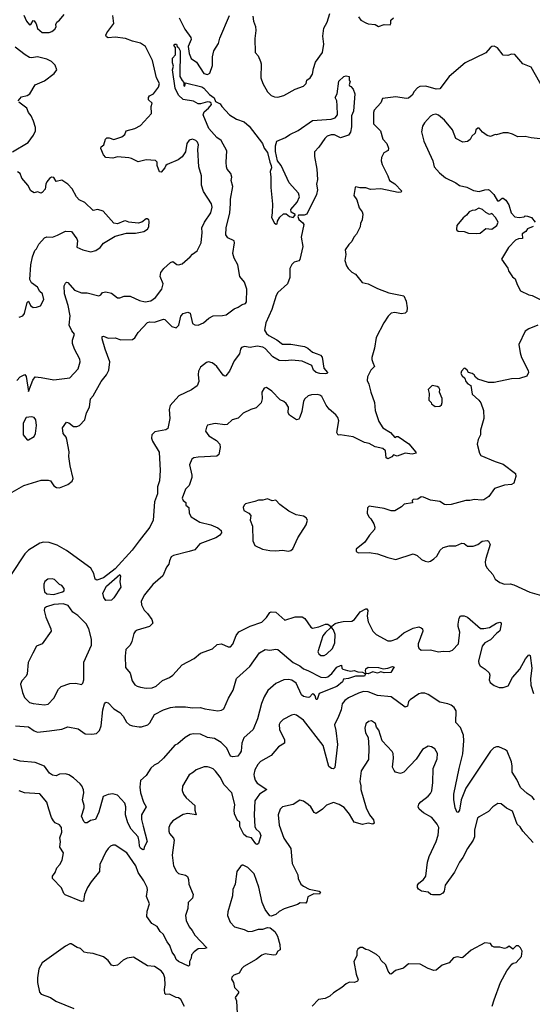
# Model space of a CAD drawing. Extents: x 2057697 to 2160550, y 827490 to 1016834.
# Tile 269 of 509: x 2098060 to 2102496, y 942635 to 951158. Entities that reach past the tile are written whole.
import ezdxf

# ---------------------------------------------------------------- set-up
doc = ezdxf.new("R2010")
doc.units = 0

msp = doc.modelspace()

# ---------------------------------------------------------------- linework, layer by layer
at = {"layer": '0CON20XD'}
for points in [[(2098033.8, 948035), (2098065, 948066.7), (2098103.6, 948086.4), (2098115, 948070), (2098135, 947940), (2098172, 948038), (2098195, 948066), (2098245, 948061.9), (2098355, 948039.4), (2098492.2, 948057.8), (2098566.9, 948135), (2098582.2, 948195), (2098580.7, 948220.7), (2098532.9, 948305), (2098517.5, 948355), (2098516.9, 948385), (2098534, 948435), (2098510.8, 948465), (2098488.8, 948515), (2098495.7, 948594.3), (2098479.3, 948685), (2098448.9, 948785), (2098445.6, 948855), (2098455, 948878), (2098465, 948885.8), (2098475, 948882.9), (2098535, 948816.9), (2098595, 948792.9), (2098645, 948792.5), (2098745, 948766.7), (2098762.5, 948775), (2098777.5, 948795), (2098805, 948802), (2098855, 948791.2), (2098905, 948751.2), (2098925, 948748.8), (2098965, 948764), (2099015, 948764), (2099096.3, 948726.3), (2099145, 948715.6), (2099195, 948725.6), (2099236, 948754), (2099291.1, 948825), (2099301.7, 948871.7), (2099275.8, 948935), (2099281.9, 948968.1), (2099306.8, 949003.2), (2099365, 949057.1), (2099385, 949064.2), (2099419.7, 949039.7), (2099435, 949035.7), (2099465, 949044.4), (2099535.4, 949104.6), (2099555, 949129.2), (2099595, 949158), (2099630.6, 949225), (2099638.9, 949315), (2099635.5, 949355), (2099660, 949405), (2099713.1, 949485), (2099724.4, 949535), (2099719.2, 949565), (2099651.7, 949671.7), (2099633.1, 949725), (2099634.3, 949805), (2099611.1, 949885), (2099602, 950035), (2099605.7, 950075.7), (2099598.3, 950098.3), (2099585, 950113.3), (2099555, 950123.3), (2099527.5, 950115), (2099506.7, 950085), (2099494, 950015), (2099465, 949970), (2099432.5, 949945), (2099335, 949903.3), (2099324.2, 949895.8), (2099316.4, 949876.4), (2099285, 949837.5), (2099270.7, 949840.7), (2099250, 949895), (2099250, 949925), (2099235, 949940), (2099155, 949943.3), (2099085, 949926.2), (2099026.8, 949956.8), (2099005, 949960.8), (2098905, 949970), (2098865, 949960), (2098805, 949963.8), (2098785, 949986.7), (2098762.3, 950042.3), (2098763.9, 950056.1), (2098786.7, 950075), (2098803.3, 950125), (2098812.5, 950135), (2098835, 950136.2), (2098875, 950120), (2098945, 950142.5), (2098970, 950165), (2098980, 950195), (2099055, 950215.9), (2099105, 950242.5), (2099199.4, 950345), (2099198, 950405), (2099207.5, 950435), (2099175.5, 950465.5), (2099173.1, 950485), (2099182.5, 950497.5), (2099218.5, 950515), (2099261.9, 950575), (2099269.2, 950605), (2099243.6, 950655), (2099207.8, 950805), (2099173.8, 950875), (2099148, 950925), (2099105, 950953.9), (2099035, 950971.8), (2098975.5, 950995.5), (2098885, 951007.8), (2098825, 951000), (2098809.5, 951009.5), (2098804.2, 951025), (2098812.9, 951045), (2098874.2, 951125), (2098867.1, 951195)], [(2098095, 951197.5), (2098117.5, 951145), (2098145, 951113.3), (2098155, 951117.5), (2098175, 951150), (2098185, 951147.5), (2098201.7, 951121.7), (2098215, 951082.5), (2098255, 951047.5), (2098315, 951048), (2098336.7, 951055), (2098364, 951075), (2098375.8, 951095), (2098373.9, 951116.1), (2098382.5, 951135), (2098405, 951152.5), (2098445, 951203.3)], [(2099440, 951175), (2099490, 951075), (2099540.6, 951005), (2099543.6, 950985), (2099518.7, 950925), (2099525.4, 950865), (2099545, 950820.8), (2099590.3, 950790.3), (2099651.9, 950691.9), (2099685, 950684.2), (2099703.8, 950695), (2099728.2, 950761.8), (2099729.1, 950835), (2099740.7, 950889.3), (2099779.2, 950950.8), (2099792.5, 950997.5), (2099875.5, 951195)], [(2100078.3, 951188.3), (2100084.4, 951144.4), (2100099.5, 951099.5), (2100102.5, 951065), (2100094.4, 950995), (2100098.8, 950875), (2100123.3, 950845), (2100143, 950797), (2100149.4, 950775), (2100145.7, 950655), (2100164.2, 950605), (2100202.8, 950532.8), (2100235, 950502.5), (2100265, 950488.6), (2100295, 950487.5), (2100345, 950502.5), (2100445, 950555.8), (2100515, 950581.2), (2100538.8, 950605), (2100544.4, 950635.6), (2100573.3, 950655), (2100595, 950686.7), (2100602.5, 950735), (2100620, 950790), (2100679.2, 950875), (2100691.9, 950945), (2100682.9, 951015), (2100690.6, 951085), (2100721.5, 951135), (2100745, 951212)], [(2100992.4, 951182.4), (2101012.7, 951152.7), (2101055, 951131.2), (2101075, 951123.3), (2101135, 951117.5), (2101165, 951100), (2101212.5, 951117.5), (2101265, 951113.3), (2101272.5, 951125), (2101272.5, 951155), (2101295.6, 951174.4)], [(2097975, 947057.5), (2098095, 947126.2), (2098245, 947171.1), (2098305, 947170.8), (2098327.5, 947165), (2098355, 947123.3), (2098377.5, 947107.5), (2098405, 947106.7), (2098476.7, 947135), (2098515, 947164.2), (2098523.3, 947185), (2098496.5, 947296.5), (2098485.8, 947375.8), (2098487, 947417), (2098468.1, 947525), (2098461.4, 947545), (2098436.8, 947576.8), (2098431.1, 947625), (2098465, 947673.8), (2098485, 947668), (2098525, 947637.5), (2098555, 947636.7), (2098577.1, 947645), (2098623.4, 947695), (2098638.7, 947755), (2098662.4, 947805), (2098672.9, 947875), (2098695, 947903.3), (2098763.5, 948026.5), (2098810.7, 948085), (2098831.8, 948125), (2098840, 948195), (2098798.4, 948305), (2098772.3, 948395), (2098773.8, 948416.2), (2098785, 948419.1), (2098825, 948401.8), (2098885, 948403.1), (2098935, 948386.7), (2099035, 948388.2), (2099055, 948403.3), (2099085, 948450.4), (2099165, 948535.6), (2099185, 948541.5), (2099225, 948540.4), (2099305, 948564.2), (2099315, 948562), (2099375, 948501.4), (2099415, 948490.6), (2099437.4, 948512.6), (2099455, 948592.5), (2099474.3, 948615.7), (2099515, 948625.7), (2099535, 948616.2), (2099555, 948528.8), (2099575.4, 948515.4), (2099604.6, 948514.6), (2099649.1, 948535), (2099696.6, 948573.4), (2099735, 948595.5), (2099814.1, 948595.9), (2099847.1, 948602.9), (2099915, 948654.4), (2099951.2, 948668.8), (2099985, 948693.5), (2100015, 948702.2), (2100023.3, 948715), (2100026.2, 948825), (2100005.4, 948885), (2099966.2, 948936.2), (2099947.3, 949035), (2099916.9, 949095), (2099904.5, 949135), (2099919.4, 949225), (2099917.1, 949245), (2099860.2, 949270.2), (2099844.2, 949295), (2099845.9, 949355), (2099876.9, 949486.9), (2099883.9, 949565), (2099883.5, 949605), (2099904.6, 949715), (2099890.8, 949765), (2099894.4, 949795), (2099886.7, 949825), (2099855.8, 949865), (2099849.4, 949885), (2099845.6, 949925), (2099852.3, 950022.3), (2099802, 950112), (2099765, 950139.4), (2099695.5, 950215), (2099648.1, 950335), (2099655, 950360), (2099695, 950391.2), (2099718.5, 950425), (2099717.8, 950435), (2099705, 950443.3), (2099684.6, 950445.4), (2099625, 950430), (2099605, 950430.8), (2099565, 950453.5), (2099475, 950466.1), (2099434, 950505), (2099405.3, 950565), (2099381.9, 950725), (2099390, 950755), (2099380.8, 950785), (2099382, 950825), (2099408, 950855), (2099406.7, 950916.7), (2099392.5, 950935), (2099402.5, 950945), (2099417.5, 950945), (2099422.5, 950925), (2099435, 950916), (2099447.2, 950887.2), (2099446.7, 950665), (2099465, 950630), (2099480, 950615), (2099480, 950585), (2099488.3, 950581.7), (2099495, 950610), (2099635, 950575.3), (2099653.1, 950565), (2099701.4, 950511.4), (2099741.7, 950481.7), (2099755, 950448.5), (2099795, 950429.4), (2099810.4, 950405), (2099875, 950335.6), (2099935, 950295.8), (2100002.7, 950272.7), (2100046.6, 950236.6), (2100160, 950085), (2100174.3, 950044.3), (2100205, 950007.5), (2100223.3, 949925), (2100236.7, 949895), (2100237.5, 949875), (2100227.5, 949845), (2100233.3, 949795), (2100232.5, 949705), (2100247.7, 949562.3), (2100243.3, 949485), (2100237.5, 949445), (2100265, 949397.5), (2100278.3, 949388.3), (2100288.3, 949391.7), (2100291.2, 949415), (2100311.5, 949448.5), (2100342.2, 949477.8), (2100365, 949476.2), (2100395, 949453.8), (2100425, 949446.4), (2100442.9, 949465), (2100442.3, 949472.3), (2100410.3, 949490.3), (2100406.7, 949515), (2100461.1, 949578.9), (2100480, 949625), (2100472.9, 949655), (2100390.6, 949745), (2100323.5, 949895), (2100290.6, 949935), (2100273.2, 950016.8), (2100273.1, 950065), (2100284.2, 950105), (2100360.9, 950139.1), (2100398.8, 950165), (2100470.3, 950199.7), (2100595, 950285.3), (2100755, 950296.9), (2100790.4, 950309.6), (2100810, 950335), (2100806, 950415), (2100803.3, 950455), (2100791.2, 950485), (2100806.7, 950515), (2100822.5, 950625), (2100865, 950666.7), (2100885, 950672.5), (2100910, 950665), (2100910, 950635), (2100920, 950625), (2100910, 950595), (2100912.5, 950585), (2100925, 950580), (2100946.1, 950556.1), (2100961.2, 950515), (2100948.5, 950365), (2100931.4, 950325), (2100930.3, 950229.7), (2100922, 950185), (2100905, 950158.8), (2100835, 950136.2), (2100785, 950161.4), (2100755, 950160), (2100721.5, 950148.5), (2100699.3, 950130.7), (2100647.5, 950055), (2100612, 950015), (2100610, 949975), (2100630.9, 949865), (2100636.8, 949775), (2100629.6, 949735), (2100636, 949685), (2100628.2, 949645), (2100545.6, 949475), (2100522.5, 949465), (2100494.4, 949465.6), (2100473.3, 949466.7), (2100465.5, 949454.5), (2100475, 949427.9), (2100510.6, 949400.6), (2100519.3, 949385), (2100496.1, 949275), (2100510.5, 949195), (2100485, 949082.5), (2100475, 949070.8), (2100435, 949059.4), (2100415, 949038.6), (2100398.8, 949005), (2100397.5, 948925), (2100377.6, 948872.4), (2100295, 948795.6), (2100279, 948771), (2100241, 948649), (2100189.8, 948535), (2100179.3, 948469.3), (2100195, 948442.5), (2100215, 948423.2), (2100285.3, 948385.3), (2100335, 948349.2), (2100405, 948350.4), (2100525, 948327.8), (2100553.8, 948315), (2100595, 948281.2), (2100635, 948266.2), (2100663.6, 948253.6), (2100677, 948237), (2100690.8, 948140.8), (2100723.3, 948105), (2100720, 948095), (2100707.8, 948092.2), (2100656, 948094), (2100625, 948103.2), (2100603.2, 948125), (2100589.2, 948165), (2100503.4, 948203.4), (2100415, 948210.8), (2100356.2, 948203.8), (2100305, 948208.9), (2100250.1, 948240.1), (2100185, 948311.3), (2100165, 948321.8), (2100115, 948332.1), (2100055, 948319.4), (2100005, 948328.8), (2099980, 948320), (2099970, 948305), (2099960.8, 948265), (2099914.7, 948205.3), (2099874.2, 948115), (2099845, 948073.8), (2099835, 948071.2), (2099820.3, 948080.3), (2099765.4, 948155.4), (2099745, 948174.3), (2099725, 948188.6), (2099695, 948197.5), (2099675, 948191.2), (2099625, 948148.8), (2099607.1, 948115), (2099604.3, 948085.7)], [(2098047.5, 950455), (2098075, 950491.2), (2098125, 950502.9), (2098146.7, 950515), (2098195, 950592.5), (2098275, 950628.8), (2098357.7, 950692.3), (2098382.5, 950725), (2098366.2, 950765), (2098335, 950796), (2098295, 950815.8), (2098215, 950836), (2098163, 950827), (2098145, 950831.2), (2098107.5, 950855), (2098020.5, 950920.5)], [(2102625, 950501.2), (2102485, 950745.6), (2102415, 950774.5), (2102345, 950855.6), (2102315, 950858.6), (2102285, 950846.7), (2102245, 950852), (2102195, 950913.8), (2102165, 950930), (2102145, 950926.7), (2102130, 950915), (2102095, 950871.2), (2101915, 950783.1), (2101775.6, 950665), (2101695, 950559.4), (2101662.5, 950555), (2101575, 950581.9), (2101521.7, 950578.3), (2101502.1, 950567.9)], [(2101502.1, 950567.9), (2101472.9, 950535), (2101456.4, 950503.6), (2101425, 950478.8), (2101405, 950476.2), (2101315, 950491.4), (2101200, 950475), (2101185, 950436.7), (2101128, 950375), (2101120.8, 950355), (2101120.8, 950255), (2101181.2, 950195), (2101203.3, 950125), (2101236.2, 950085), (2101250, 950045), (2101247.5, 950025), (2101210, 950005), (2101192, 949965), (2101189.2, 949935), (2101196, 949905), (2101246.7, 949805), (2101258.8, 949765), (2101305, 949735.8), (2101365.9, 949674.1), (2101357.5, 949665), (2101335, 949660.6), (2101185, 949694.3), (2101095, 949688), (2101055, 949701.2), (2101003.3, 949703.3), (2100968.3, 949711.7), (2100962.5, 949705), (2100952.5, 949635), (2100977.7, 949597.7), (2100998, 949528), (2101023.8, 949495), (2101028, 949475), (2101023.8, 949425), (2101008.8, 949395), (2101005.9, 949364.1), (2100975, 949300), (2100950, 949275), (2100933.6, 949236.4), (2100907, 949213), (2100877.5, 949165), (2100881.2, 949125), (2100874, 949074), (2100888.3, 949028.3), (2100902.5, 949005), (2100935, 948972.5), (2100966.4, 948956.4), (2101023.9, 948883.9), (2101075, 948870.8), (2101155, 948830), (2101255, 948794.5), (2101385, 948766.4), (2101405, 948721.4), (2101413.4, 948665), (2101408.6, 948631.4), (2101395, 948618.6), (2101365, 948611.4), (2101305, 948623.8), (2101275, 948616.2), (2101248.3, 948591.7), (2101211.2, 948535), (2101143.2, 948406.8), (2101129.2, 948315), (2101106.2, 948235), (2101106, 948215), (2101115, 948190), (2101130, 948155), (2101097.5, 948125), (2101068.8, 948065), (2101066.2, 948035), (2101082.5, 948002.5), (2101097.1, 947935), (2101130, 947845), (2101135.4, 947775.4), (2101168.6, 947678.6), (2101203.5, 947625), (2101268.1, 947585), (2101305, 947540), (2101320.7, 947549.3), (2101335, 947548.8), (2101426.4, 947486.4), (2101487.5, 947415), (2101490, 947405), (2101455, 947397.5), (2101395, 947404.4), (2101325, 947378.8), (2101295, 947390), (2101280, 947375), (2101245, 947357.5), (2101232.5, 947365), (2101226.7, 947425), (2101202.5, 947445), (2101135, 947461.4), (2101085, 947490), (2101045, 947496.9), (2100945, 947546.9), (2100832.5, 947565), (2100815, 947561.2), (2100805.6, 947585), (2100820.9, 947685), (2100811.5, 947715), (2100795, 947736.9), (2100737.1, 947787.1), (2100711.5, 947821.5), (2100675.5, 947895.5), (2100658.3, 947908.3), (2100635, 947913.8), (2100585, 947912), (2100555, 947901.2), (2100526.2, 947875), (2100515.8, 947855), (2100500.6, 947765), (2100485, 947716.7), (2100475, 947698.8), (2100455, 947693.3), (2100395, 947736), (2100384.5, 947755), (2100385.5, 947805), (2100365, 947834.3), (2100345, 947852.5), (2100315, 947866), (2100241.2, 947941.2), (2100195, 947973.8), (2100175, 947967.5), (2100153.8, 947935), (2100157.5, 947875), (2100149.5, 947840.5), (2100105, 947798.8), (2100060, 947785), (2099995, 947752), (2099951.2, 947708.8), (2099897.1, 947692.9), (2099855, 947652.5), (2099835, 947650), (2099752.5, 947662.5), (2099685, 947646.7), (2099675, 947630), (2099667.5, 947595), (2099696.7, 947555), (2099764.1, 947514.1), (2099791.2, 947485), (2099795.8, 947455), (2099783.3, 947395), (2099765, 947380), (2099605, 947370), (2099565.9, 947364.1), (2099550, 947355), (2099529.2, 947305), (2099550, 947215), (2099548.6, 947195), (2099526, 947125), (2099495.8, 947094.2), (2099467.1, 947015), (2099475, 946996.2), (2099497.5, 946977.5), (2099496.7, 946955), (2099522.5, 946935), (2099526.9, 946885), (2099545, 946854.2), (2099618.3, 946808.3), (2099715, 946784.4), (2099775, 946758.6), (2099802, 946735), (2099805.8, 946715), (2099787.8, 946692.2), (2099756.9, 946673.1), (2099619.3, 946620.7), (2099575, 946569.2), (2099525, 946555.6), (2099390.3, 946519.7), (2099371.7, 946508.3), (2099355.8, 946475), (2099351.2, 946445), (2099330.3, 946419.7), (2099298, 946345), (2099211.7, 946268.3), (2099140.3, 946179.7), (2099112, 946125), (2099113, 946093), (2099135.9, 946045.9), (2099165, 946016.7), (2099202, 945965), (2099211.2, 945935), (2099184.2, 945905.8), (2099075, 945872.5), (2099057.9, 945862.1), (2099047.5, 945845), (2099030.8, 945775), (2099015, 945742.5), (2098978, 945705), (2098971.9, 945648.1), (2098975, 945550), (2099015, 945502.5), (2099034, 945435), (2099055, 945401.2), (2099075, 945388), (2099105, 945380), (2099155, 945372.5), (2099205, 945374.3), (2099240.3, 945389.7), (2099295, 945439.2), (2099355, 945464.3), (2099385, 945484.2), (2099465.6, 945574.4), (2099570.9, 945629.1), (2099625, 945674.2), (2099728.3, 945711.7), (2099769.3, 945750.7), (2099805, 945756.7), (2099865, 945730), (2099885, 945730), (2099905, 945752.5), (2099933.2, 945826.8), (2099955, 945860), (2100055, 945908.8), (2100155, 945943.3), (2100195, 945983.8), (2100224.5, 946025.5), (2100237.3, 946032.7), (2100275, 946028.6), (2100355, 945961.2), (2100445, 945990), (2100505, 945990), (2100526.7, 945975), (2100578.3, 945898.3), (2100595, 945891.2), (2100647.3, 945902.7), (2100705, 945926.7), (2100726.4, 945926.4), (2100748.3, 945908.3), (2100750, 945895), (2100705, 945853.8), (2100682.5, 945825), (2100641.1, 945685), (2100647.6, 945667.6), (2100665, 945655.7), (2100695, 945655.7), (2100715.4, 945664.6), (2100767.1, 945715), (2100786.9, 945765), (2100790, 945835), (2100776.1, 945876.1), (2100760, 945895), (2100761.7, 945908.3), (2100789.3, 945930.7), (2100818.8, 945941.2), (2100860.3, 945949.7), (2100935, 945950.8), (2100955.8, 945965), (2101005, 946032.5), (2101055, 946058.8), (2101065, 946058.8), (2101073.3, 946045), (2101065.6, 945995), (2101075.5, 945945), (2101115.6, 945865.6), (2101145, 945836), (2101245, 945781.2), (2101275, 945781.2), (2101322.4, 945797.6), (2101385, 945851.4), (2101465, 945890.6), (2101515, 945901.4), (2101535, 945894), (2101544.3, 945884.3), (2101547.1, 945865), (2101509.4, 945755), (2101507.1, 945735), (2101513, 945717), (2101535, 945699.2), (2101615, 945703.1), (2101685, 945685.8), (2101725, 945692), (2101775, 945689.2), (2101805, 945700), (2101855.7, 945755), (2101869.4, 945855), (2101854.7, 945904.7), (2101854.5, 945925.5), (2101861.9, 945978.1), (2101875, 945996.7), (2101905, 945998), (2101935, 945985.8), (2102047.9, 945887.9), (2102075, 945886.9), (2102125, 945896.9), (2102185, 945934.2), (2102215, 945944), (2102225, 945936.7), (2102226.7, 945925), (2102215, 945868.8), (2102184.6, 945845.4), (2102135, 945791.2), (2102086, 945765), (2102062.9, 945735), (2102029.5, 945605), (2102032.2, 945585), (2102045, 945564), (2102087.3, 945537.3), (2102123.3, 945505), (2102128, 945485), (2102122, 945445), (2102130.9, 945420.9), (2102165, 945394.2), (2102208.6, 945378.6), (2102245, 945376.2), (2102288.3, 945391.7), (2102324, 945465), (2102388.6, 945535), (2102436.2, 945625), (2102465, 945660), (2102476.2, 945655), (2102492.5, 945545), (2102480, 945455), (2102483.2, 945396.8), (2102506.4, 945326.4)], [(2097998.8, 950015), (2098133.8, 950095), (2098180.5, 950159.5), (2098196.4, 950196.4), (2098196.2, 950225), (2098178.8, 950278.8), (2098158.8, 950325), (2098136, 950355), (2098122.5, 950392.5), (2098052.5, 950445)], [(2102325.7, 950165.7), (2102287.7, 950177.7), (2102245, 950178.8), (2102185, 950161.2), (2102175, 950163.3), (2102135, 950146.7), (2102106.4, 950156.4), (2102063.9, 950183.9), (2102035, 950217.5), (2102025, 950220), (2102007.5, 950205), (2102002.5, 950175), (2101971.7, 950148.3), (2101959.3, 950120.7), (2101936.4, 950103.6), (2101895, 950098.8), (2101835, 950130), (2101803.8, 950205), (2101735, 950288.8), (2101685, 950331.2), (2101659.7, 950339.7), (2101635, 950334.3), (2101615, 950322), (2101563.6, 950266.4), (2101545.8, 950235), (2101537.3, 950187.3), (2101555.8, 950105), (2101634, 949935), (2101646.2, 949885), (2101693, 949833), (2101745, 949788), (2101835, 949746), (2101865, 949722), (2101928.8, 949708.8), (2101988.3, 949678.3), (2102035, 949670), (2102084.3, 949685.7), (2102112.5, 949687.5), (2102125, 949682.5), (2102162.5, 949645), (2102195, 949590), (2102205, 949590), (2102235, 949612.5), (2102245, 949612.5), (2102266.7, 949595), (2102293.3, 949555), (2102313.8, 949485), (2102345, 949452.5), (2102383, 949447), (2102425, 949450), (2102435, 949460), (2102455, 949457.5), (2102487.5, 949445), (2102520, 949405)], [(2102565, 950126.2), (2102485, 950134.2), (2102435, 950147.5), (2102370, 950145), (2102325.7, 950165.7)], [(2098055, 948584.2), (2098087.5, 948595), (2098100, 948615), (2098125, 948710), (2098135, 948722.5), (2098154.2, 948684.2), (2098175, 948666.2), (2098205, 948668.6), (2098239.3, 948680.7), (2098267.5, 948735), (2098256.2, 948785), (2098234.4, 948804.4), (2098212.7, 948842.7), (2098160.5, 948880.5), (2098147.6, 948907.6), (2098155.3, 949035), (2098169.2, 949105), (2098191.1, 949158.9), (2098206, 949175), (2098224.2, 949215.8), (2098275, 949270), (2098295, 949278.8), (2098345, 949274.2), (2098386.5, 949293.5), (2098455, 949327.5), (2098507.5, 949325), (2098555, 949260), (2098560, 949245), (2098555, 949190), (2098606.1, 949166.1), (2098675, 949148.8), (2098718.8, 949161.2), (2098755, 949186.7), (2098786, 949224), (2098885, 949283.3), (2098985, 949308.8), (2099060.7, 949309.3), (2099135, 949323.8), (2099165, 949343.3), (2099176, 949365), (2099180, 949415), (2099176, 949426), (2099163, 949433), (2099155, 949433.3), (2099115.7, 949404.3), (2099085, 949396.2), (2099005, 949406.2), (2098975, 949416.2), (2098960, 949415), (2098905, 949390), (2098875, 949397.5), (2098780.7, 949500.7), (2098735, 949513.8), (2098695, 949506.2), (2098624.1, 949574.1), (2098575, 949598.8), (2098552, 949625), (2098513.8, 949695), (2098476.2, 949735), (2098451.3, 949751.3), (2098425, 949769.2), (2098375, 949757.5), (2098355, 949791.2), (2098335, 949794), (2098317.3, 949782.7), (2098295, 949753.3), (2098286, 949735), (2098279.5, 949690.5), (2098255, 949662.5), (2098245, 949657.5), (2098215, 949667.5), (2098185, 949660), (2098155, 949677.5), (2098130, 949725), (2098079.4, 949785), (2098065, 949826.2), (2098040.9, 949840.9)], [(2102014.3, 949305.7), (2102045, 949310.8), (2102095, 949350), (2102145, 949343.3), (2102187.5, 949375), (2102200, 949405), (2102176.2, 949445), (2102145, 949480), (2102125, 949472.5), (2102095, 949487.5), (2102066.1, 949516.1), (2102033.8, 949526.2), (2102001.7, 949508.3), (2101975, 949506.7), (2101950, 949495), (2101926.7, 949465), (2101896.1, 949443.9), (2101843.9, 949376.1), (2101838.8, 949345), (2101842.5, 949335), (2101855, 949328), (2101905, 949323.8), (2101945, 949308.6), (2102014.3, 949305.7)], [(2102503, 949367), (2102455, 949347.5), (2102440, 949325), (2102407.5, 949305), (2102410, 949265), (2102375, 949260), (2102351.7, 949248.3), (2102288.8, 949185), (2102228.8, 949085), (2102285, 949007.5), (2102291.2, 948985), (2102325, 948933.3), (2102346.2, 948915), (2102363.8, 948865), (2102395, 948811.2), (2102465, 948776.2), (2102495, 948770), (2102562.5, 948735)], [(2102545, 948513.3), (2102465, 948481.2), (2102435, 948462.5), (2102378.8, 948345), (2102390, 948275), (2102403.3, 948235), (2102461.2, 948121.2), (2102462.5, 948105), (2102447.3, 948072.7), (2102385, 948051.2), (2102315, 948048), (2102165, 948016.2), (2102116.4, 948016.4), (2102025, 948046.7), (2102005, 948062.5), (2101992.5, 948085), (2101975, 948096.7), (2101945, 948102.5), (2101932.5, 948125), (2101915, 948137.5), (2101905, 948140), (2101882.5, 948115), (2101877.5, 948095), (2101887.5, 948075), (2101912.5, 948055), (2101920, 948025), (2101937.5, 948005), (2101962.5, 947992.5), (2101976.4, 947916.4), (2102033.9, 947863.9), (2102050.5, 947840.5), (2102074, 947775), (2102076, 947705), (2102048.8, 947605), (2102046.2, 947565), (2102026.7, 947525), (2102020, 947485), (2102037.5, 947405), (2102050, 947385), (2102173.3, 947333.3), (2102245, 947310), (2102350.3, 947230.3), (2102352.5, 947205), (2102335.8, 947145), (2102315, 947134.2), (2102255, 947128.1), (2102168.8, 947101.2), (2102119.7, 947030.3), (2102076.9, 947003.1), (2102055, 946998.6), (2101995, 947003.3), (2101955, 946994.6), (2101920, 946995), (2101795, 946960), (2101755, 946957.5), (2101735, 946962.5), (2101695, 946988), (2101615, 946999.2), (2101555, 947025.7), (2101535, 947028), (2101505, 947006.7), (2101465, 947006), (2101456.7, 946995), (2101460, 946975), (2101386.1, 946963.9), (2101365, 946941.4), (2101305, 946907.5), (2101275, 946905.8), (2101215, 946927.1), (2101085, 946947.5), (2101068.3, 946931.7), (2101067.5, 946885), (2101082.5, 946855), (2101098.3, 946838.3), (2101123.3, 946795), (2101133.3, 946765), (2101130, 946745), (2101087.5, 946695), (2101047.5, 946635), (2100972.5, 946575), (2100972.5, 946555), (2100993, 946543), (2101085, 946546.7), (2101155, 946533.3), (2101245, 946501.2), (2101315, 946486.2), (2101465, 946533.8), (2101498.8, 946518.8), (2101537.5, 946485), (2101569.5, 946469.5), (2101595, 946466.2), (2101615, 946471.2), (2101645, 946490), (2101668.8, 946515), (2101697.5, 946565), (2101725, 946590), (2101775, 946603.3), (2101835, 946603.8), (2101885, 946626.7), (2101905, 946623.8), (2101935, 946601.2), (2101985, 946600), (2102025, 946616), (2102062.5, 946645), (2102105, 946648.8), (2102116.7, 946645), (2102130, 946615), (2102092.9, 946495), (2102087.5, 946465), (2102091.2, 946435), (2102105, 946410), (2102153.8, 946355), (2102173.6, 946313.6), (2102215.7, 946285.7), (2102255, 946273.1), (2102305, 946274.5), (2102335, 946267.1), (2102475, 946201.2), (2102575, 946173.3)], [(2099604.3, 948085.7), (2099610.8, 948025), (2099595, 947988.8), (2099546.7, 947955), (2099437.5, 947902.5), (2099363, 947817), (2099354.2, 947785), (2099359.4, 947705), (2099341.7, 947618.3), (2099323, 947607), (2099228.3, 947591.7), (2099204.2, 947565), (2099200.6, 947535), (2099208.9, 947508.9), (2099265.7, 947415), (2099274.5, 947254.5), (2099268.9, 947165), (2099252.5, 947115), (2099251.1, 947055), (2099226.2, 946985), (2099213.8, 946825), (2099186.1, 946763.9), (2099092.8, 946647.2), (2099034, 946565), (2098886.9, 946403.1), (2098785, 946325.8), (2098726.4, 946306.4), (2098714, 946314), (2098701.2, 946365), (2098675, 946408.9), (2098465, 946564.5), (2098385, 946610.4), (2098315, 946633.8), (2098265.4, 946635.4), (2098235, 946625.4), (2098135.5, 946565), (2098104.6, 946535), (2097985.5, 946355)], [(2101655, 947810), (2101695, 947812.5), (2101710, 947825), (2101716.7, 947845), (2101715, 947880), (2101692.5, 947935), (2101696.4, 947956.4), (2101687.5, 947975), (2101673.6, 947983.6), (2101628.3, 947991.7), (2101593.6, 947956.4), (2101603, 947923), (2101600, 947865), (2101620, 947845), (2101623.6, 947833.6), (2101655, 947810)], [(2098135, 947520), (2098185, 947548.8), (2098197.5, 947575), (2098204, 947645), (2098198, 947695), (2098185, 947713.3), (2098160.7, 947720.7), (2098116.7, 947713.3), (2098090, 947665), (2098088.6, 947565), (2098125, 947520), (2098135, 947520)], [(2100385, 946557.5), (2100405, 946562.5), (2100423.6, 946576.4), (2100465.8, 946674.2), (2100538.8, 946785), (2100551.2, 946825), (2100538.8, 946845), (2100515, 946859.2), (2100451.2, 946871.2), (2100387.5, 946905), (2100310.7, 946960.7), (2100275, 947000), (2100245, 946992.5), (2100205, 947009.2), (2100165, 946998.8), (2100125, 947000), (2100095, 946986.2), (2100015, 946965.8), (2100003, 946957), (2099994.2, 946935), (2099998.8, 946908.8), (2100043.3, 946885), (2100058.8, 946865), (2100052.9, 946825), (2100074, 946775), (2100077, 946647), (2100095, 946607.5), (2100160, 946575), (2100223.9, 946563.9), (2100275, 946561.2), (2100335, 946567.5), (2100385, 946557.5)], [(2098355, 946182.8), (2098428.8, 946205), (2098443.8, 946215), (2098443.9, 946233.9), (2098425, 946260), (2098405, 946270), (2098361.2, 946311.2), (2098341.7, 946318.3), (2098304.1, 946315.9), (2098276.7, 946295), (2098268.8, 946271.2), (2098267.7, 946242.3), (2098275.7, 946205), (2098295, 946189.1), (2098355, 946182.8)], [(2098805, 946130), (2098786.7, 946155), (2098778.8, 946195), (2098811.8, 946255), (2098925.8, 946355.8), (2098930.8, 946345), (2098927.3, 946292.7), (2098936.2, 946245), (2098875, 946153.3), (2098855, 946133.3), (2098805, 946130)], [(2098275, 945227.1), (2098305, 945234.2), (2098355, 945284.2), (2098396.1, 945363.9), (2098420, 945385), (2098495, 945413.1), (2098544.1, 945414.1), (2098595, 945403.8), (2098606.2, 945415), (2098613.8, 945445), (2098613.4, 945596.6), (2098681.5, 945745), (2098681.9, 945795), (2098658.6, 945885), (2098635, 945927.5), (2098561.7, 946001.7), (2098520.5, 946030.5), (2098478.3, 946088.3), (2098435, 946100.5), (2098355, 946096.4), (2098291.2, 946075), (2098274.2, 946065), (2098270.8, 946045), (2098286, 945985), (2098330, 945885), (2098331.2, 945865), (2098255, 945756.2), (2098204.2, 945735.8), (2098172, 945675), (2098134.4, 945595), (2098125.5, 945494.5), (2098115.4, 945474.6), (2098077.1, 945435), (2098065.7, 945405), (2098082.8, 945332.8), (2098101.7, 945291.7), (2098145, 945248.6), (2098175, 945238.1), (2098275, 945227.1)], [(2098024.5, 945044.5), (2098135, 945036), (2098185, 945002.8), (2098215, 944991.1), (2098316.7, 945003.3), (2098425, 945016.2), (2098475, 945035.6), (2098565, 945020), (2098627.5, 944975), (2098685, 944972.2), (2098725, 944980), (2098750.8, 945005), (2098765.4, 945044.6), (2098778.6, 945185), (2098792.5, 945235), (2098805, 945250), (2098825, 945243.8), (2098875, 945192), (2098925, 945162), (2098955, 945128), (2098985, 945076.2), (2099008.8, 945055), (2099034.5, 945044.5), (2099095, 945035.5), (2099115, 945036.4), (2099168.6, 945055), (2099187.3, 945072.7), (2099227.1, 945142.9), (2099305.2, 945184.8), (2099365, 945204.1), (2099405, 945210.3), (2099495, 945210.9), (2099555, 945200.7), (2099625, 945204), (2099663.3, 945193.3), (2099775, 945176.2), (2099805, 945181.8), (2099825, 945193.5), (2099866.9, 945285), (2099907.6, 945355), (2099936.2, 945455), (2100050.5, 945559.5), (2100135, 945676.9), (2100185, 945706.2), (2100225, 945700), (2100275, 945710), (2100295, 945705.7), (2100425, 945592.3), (2100485, 945563.8), (2100515, 945538.4), (2100554, 945525), (2100665, 945467.1), (2100705, 945464.5), (2100725, 945470.5), (2100761.6, 945498.4), (2100805, 945551.9), (2100835, 945568), (2100845, 945570), (2100847.5, 945545), (2100856.4, 945536.4), (2100896.4, 945523.6), (2100925, 945520), (2100955, 945524.5), (2100985, 945512.5), (2101025, 945510), (2101053.3, 945495), (2101045, 945476), (2100965, 945476.1), (2100905, 945453.8), (2100861.9, 945448.1), (2100853.3, 945425), (2100805, 945386.4), (2100652.5, 945325), (2100633.8, 945273.8), (2100625, 945273.3), (2100616, 945306), (2100605, 945320), (2100595, 945322.5), (2100567.5, 945295), (2100555, 945290), (2100515, 945298.9), (2100499.4, 945315), (2100453.4, 945413.4), (2100415, 945441.8), (2100385, 945447.1), (2100345, 945444.6), (2100275, 945412.5), (2100207.4, 945352.6), (2100174.7, 945295.3), (2100152.1, 945237.9), (2100117.8, 945105), (2100079.2, 945015), (2099999.6, 944940.4), (2099980.9, 944895), (2099975.4, 944825), (2099969.1, 944810.9), (2099947.8, 944782.2), (2099905, 944776.7), (2099885, 944784.2), (2099851.9, 944851.9), (2099801.9, 944901.9), (2099745.6, 944935.6), (2099685, 944944.2), (2099625, 944973.4), (2099565, 944975.9), (2099535, 944969.2), (2099491.1, 944945), (2099428.9, 944891.1), (2099402.8, 944877.2), (2099304.5, 944765), (2099257.1, 944722.9), (2099223.5, 944705), (2099195, 944680.5), (2099153.4, 944616.6), (2099106.3, 944573.7), (2099098.2, 944515), (2099105.5, 944465), (2099130, 944385), (2099154.2, 944345), (2099114.2, 944274.2), (2099113.1, 944235), (2099127.8, 944177.8), (2099163.1, 944045), (2099137.8, 943995), (2099134.2, 943975.8), (2099125, 943971.9), (2099105, 943985.5), (2099095.3, 944005), (2099093.9, 944045), (2099083.8, 944083.8), (2099025, 944150.8), (2098995, 944206), (2098976.7, 944275), (2098977.3, 944345), (2098969.1, 944375), (2098907.5, 944445), (2098865, 944456.5), (2098825, 944451.8), (2098782.9, 944435), (2098745, 944298.8), (2098715, 944234.2), (2098672.5, 944225), (2098645, 944206.2), (2098625, 944206.7), (2098615, 944217.5), (2098595.8, 944265), (2098618.1, 944335), (2098618.1, 944355), (2098603.6, 944405), (2098614.5, 944465), (2098612.2, 944492.2), (2098597, 944527), (2098583, 944543), (2098525, 944594.5), (2098485, 944620.5), (2098455, 944631.1), (2098405, 944626.7), (2098375, 944613.2), (2098345, 944618.4), (2098316.9, 944636.9), (2098275, 944695.5), (2098195, 944728.7), (2098065, 944740), (2098005, 944757.3)], [(2101075, 945494.2), (2101057.5, 945497.5), (2101052.7, 945522.7), (2101055, 945537.5), (2101075, 945551.9), (2101165, 945551.4), (2101205, 945540), (2101245, 945545.5), (2101285, 945560), (2101301.2, 945555), (2101272.9, 945507.1), (2101215, 945504.4), (2101185, 945514.2), (2101155, 945500), (2101115.7, 945514.3), (2101075, 945494.2)], [(2101863.2, 944676.8), (2101893.7, 944803.7), (2101903.8, 944915), (2101900.8, 944965), (2101875, 945031.2), (2101834.6, 945074.6), (2101835.6, 945175), (2101820, 945205), (2101795, 945225.6), (2101765, 945237.3), (2101695, 945250.4), (2101595, 945316.2), (2101565, 945327.1), (2101535, 945329.1), (2101515, 945321.9), (2101439.7, 945270.3), (2101425.8, 945255), (2101415, 945216), (2101395, 945208), (2101275, 945296.4), (2101156.7, 945306.7), (2101075, 945341.1), (2101035, 945342.2), (2100991.1, 945328.9), (2100905, 945286.9), (2100874.7, 945265.3), (2100850.6, 945235), (2100840.6, 945185), (2100820, 945125), (2100782.9, 945055), (2100795.6, 945005), (2100808.6, 944885), (2100786, 944685), (2100775, 944672.5), (2100756.7, 944676.7), (2100735, 944692.5), (2100686.2, 944875), (2100515, 945093.8), (2100455, 945136.7), (2100435, 945143.3), (2100412.3, 945137.7), (2100339.3, 945100.7), (2100314.2, 945075.8), (2100304.2, 945055.8), (2100307.1, 945015), (2100351.2, 944925), (2100350, 944895), (2100300.8, 944865), (2100235, 944788.6), (2100142.7, 944737.3), (2100119.3, 944710.7), (2100095.5, 944665), (2100085.5, 944625), (2100087.8, 944607.8), (2100098.1, 944575), (2100115, 944550.6), (2100198.6, 944495), (2100135, 944454.5), (2100093.8, 944395), (2100088.5, 944275), (2100095.6, 944175), (2100103.9, 944153.9), (2100134.4, 944125), (2100145.5, 944095), (2100125, 944027.5), (2100115, 944018.8), (2100104.2, 944025), (2100065, 944077.1), (2100025, 944083.3), (2099999.7, 944105), (2099964, 944175), (2099963.8, 944213.8), (2099945, 944226.9), (2099919.3, 944285), (2099915.3, 944315), (2099921.6, 944365), (2099896.3, 944466.3), (2099830, 944535), (2099795, 944600), (2099755, 944654), (2099735, 944672), (2099705, 944684.2), (2099685, 944692), (2099655, 944689.2), (2099585.9, 944664.1), (2099565, 944643.8), (2099525, 944620), (2099467.7, 944522.3), (2099466, 944485), (2099476.2, 944455), (2099501.1, 944421.1), (2099576.7, 944355), (2099576.7, 944315), (2099586.7, 944275), (2099515, 944287.8), (2099475, 944278.9), (2099386.4, 944223.6), (2099360.8, 944195), (2099350.8, 944165), (2099349.4, 944135), (2099355.6, 944115), (2099392.1, 944072.1), (2099397.9, 944055), (2099378.8, 943925), (2099390, 943835), (2099417.5, 943785), (2099435, 943766), (2099493.8, 943753.8), (2099511.7, 943741.7), (2099521.9, 943715), (2099522.9, 943675), (2099560.8, 943585), (2099556.2, 943555), (2099517.1, 943515), (2099515.8, 943465), (2099495.7, 943405), (2099500.2, 943360.2), (2099525, 943306.2), (2099552.9, 943275), (2099575, 943233.8), (2099678.8, 943125), (2099662.5, 943117.5), (2099605, 943115.8), (2099570.5, 943089.5), (2099546.4, 943063.6), (2099543.3, 943035), (2099528, 943005), (2099530, 942975), (2099520, 942965), (2099435, 943005.8), (2099415, 943022.9), (2099402.2, 943055), (2099380.6, 943085), (2099358.1, 943145), (2099334.6, 943174.6), (2099302.1, 943242.1), (2099275, 943266.2), (2099249.5, 943309.5), (2099202, 943335), (2099159.2, 943395), (2099162.3, 943442.3), (2099181.9, 943505), (2099157.1, 943567.1), (2099166.2, 943625), (2099163.1, 943645), (2099132.7, 943705), (2099084.5, 943775), (2099064.5, 943835), (2098987.1, 943945), (2098885, 944013.3), (2098865, 944013.3), (2098845, 944003.3), (2098825, 943983.3), (2098804, 943955), (2098754.3, 943845), (2098750, 943785), (2098676.9, 943695), (2098646.7, 943645), (2098620.6, 943585), (2098612.5, 943527.5), (2098595, 943525.7), (2098453.1, 943583.1), (2098441.9, 943595), (2098422.6, 943642.6), (2098342.5, 943725), (2098342.9, 943745), (2098368, 943775), (2098382, 943815), (2098408, 943845), (2098427.9, 943882.1), (2098438.8, 943945), (2098405.9, 943995.9), (2098411.5, 944045), (2098407.9, 944075), (2098424.6, 944125), (2098421.1, 944165), (2098405, 944189.2), (2098365.6, 944205.6), (2098352, 944222), (2098335, 944253.3), (2098311.9, 944325), (2098294.2, 944385), (2098235, 944456.2), (2098102.5, 944465), (2098055, 944484)], [(2102502, 944035), (2102415, 944133.8), (2102391.7, 944171.7), (2102364.5, 944195), (2102325, 944305.7), (2102272.3, 944332.3), (2102225, 944370), (2102197, 944373), (2102155, 944343.3), (2102116.7, 944305), (2102035, 944258.8), (2102020.8, 944245), (2101996.5, 944145), (2101994.5, 944085), (2101983.8, 944055), (2101934.3, 943985), (2101895.8, 943905), (2101865.7, 943865), (2101821.7, 943778.3), (2101742, 943665), (2101732.5, 943615), (2101722.7, 943597.3), (2101695, 943583.8), (2101631.7, 943581.7), (2101616.4, 943586.4), (2101595.8, 943605.8), (2101537.5, 943615), (2101512.3, 943632.3), (2101502.5, 943647.5), (2101501.2, 943665), (2101513.3, 943685), (2101555.4, 943714.6), (2101574.4, 943745), (2101588.6, 943865), (2101603.3, 943915), (2101664.4, 944045), (2101680.7, 944099.3), (2101685.6, 944165), (2101672, 944195), (2101625, 944251.4), (2101555, 944292.9), (2101516, 944325), (2101507.5, 944345), (2101513.3, 944366.7), (2101530.9, 944389.1), (2101593.2, 944436.8), (2101615, 944460), (2101625, 944482.5), (2101636.1, 944556.1), (2101637.5, 944675), (2101671.2, 944758.8), (2101676, 944805), (2101653.3, 944845), (2101623.9, 944863.9), (2101595, 944868.8), (2101545, 944840), (2101491.7, 944758.3), (2101385, 944643.8), (2101355, 944633.8), (2101313.3, 944645), (2101299.3, 944659.3), (2101287, 944687), (2101295.8, 944765), (2101290.8, 944805), (2101282.7, 944822.7), (2101196.2, 944915), (2101167.3, 945007.3), (2101146.7, 945035), (2101138.8, 945065), (2101105, 945087.5), (2101077.7, 945082.3), (2101055, 945062.5), (2101046.2, 945025), (2101052, 944985), (2101074, 944945), (2101082, 944855), (2101078, 944755), (2101016, 944655), (2101002.9, 944565), (2101011.9, 944525), (2101011.4, 944495), (2101056.7, 944335), (2101087.5, 944275), (2101122.6, 944232.6), (2101127, 944203), (2101115.6, 944194.4), (2101075, 944202.3), (2101025, 944192.3), (2100955, 944212.5), (2100915, 944282.2), (2100867.9, 944337.9), (2100825, 944365.5), (2100775, 944382), (2100715, 944358.8), (2100678.8, 944325), (2100625, 944288), (2100608.8, 944295), (2100580, 944345), (2100557.5, 944365), (2100515, 944392.5), (2100485, 944402.5), (2100426.8, 944363.2), (2100335, 944344), (2100312.9, 944325), (2100295.6, 944275), (2100305.6, 944185), (2100345, 944073.8), (2100405.5, 943985), (2100418.1, 943855), (2100465.8, 943755), (2100470.8, 943725), (2100494, 943675), (2100515, 943657.5), (2100565, 943633.1), (2100652.5, 943615), (2100664.2, 943605), (2100655, 943587.1), (2100605, 943590.9), (2100554.7, 943565.3), (2100545.4, 943525), (2100535, 943511.1), (2100485.7, 943514.3), (2100465, 943499.2), (2100348.3, 943461.7), (2100305, 943438), (2100277.7, 943412.3), (2100235, 943396.7), (2100225, 943400), (2100183.3, 943455), (2100158.8, 943515), (2100128.3, 943648.3), (2100088.8, 943765), (2100035, 943820), (2099995, 943840), (2099985, 943840), (2099971.7, 943828.3), (2099937.5, 943785), (2099923.3, 943675), (2099905, 943630), (2099900, 943575), (2099861.2, 943435), (2099858.8, 943405), (2099880, 943345), (2099918, 943305), (2100002.2, 943282.2), (2100035.5, 943265.5), (2100075, 943269.5), (2100125, 943286), (2100165, 943286.7), (2100205, 943298.8), (2100225.9, 943295.9), (2100266.6, 943266.6), (2100289.4, 943225), (2100312, 943152), (2100313.8, 943106.2), (2100295, 943096), (2100275, 943064.3), (2100255, 943061.1), (2100185, 943072.5), (2100155, 943060), (2100106.2, 943023.8), (2099998.7, 942961.3), (2099981.2, 942945), (2099958.8, 942905), (2099912.4, 942887.6), (2099895, 942870), (2099892.1, 942852.1), (2099908.6, 942825), (2099919.4, 942779.4), (2099954.4, 942745), (2099954.5, 942735), (2099925.7, 942695), (2099935.7, 942665), (2099941.4, 942555)], [(2102515.5, 944405), (2102495, 944430.6), (2102450.7, 944460.7), (2102393.1, 944513.1), (2102362.1, 944582.1), (2102321.5, 944645), (2102322.9, 944695), (2102316.5, 944735), (2102277.8, 944825), (2102265, 944836.9), (2102205, 944863.1), (2102185, 944863.1), (2102164, 944855), (2102135, 944827.5), (2101922, 944505), (2101881.6, 944405), (2101865, 944316.7), (2101855, 944298.8), (2101845, 944296.7), (2101829.2, 944335), (2101817.1, 944407.1), (2101817.6, 944455), (2101863.2, 944676.8)], [(2099487.1, 942617.1), (2099455, 942676.7), (2099435, 942692.5), (2099415, 942693.3), (2099355, 942722.5), (2099325, 942720), (2099315, 942730), (2099312.7, 942762.7), (2099319.5, 942805), (2099314.5, 942865), (2099305, 942898.8), (2099285, 942924), (2099225, 942962), (2099165, 942967.5), (2099045, 943042.5), (2098990, 943035), (2098955, 943017.5), (2098906.7, 942975), (2098875, 942967.5), (2098853.3, 942975), (2098825, 943013.3), (2098785, 943046.2), (2098695, 943076), (2098645, 943081.4), (2098617.6, 943087.6), (2098585, 943117.5), (2098556.7, 943126.7), (2098505, 943157.5), (2098495, 943157.5), (2098455, 943137.5), (2098253.3, 942995), (2098225, 942943.3), (2098213.3, 942865), (2098214.3, 942824.3), (2098231.2, 942741.2), (2098245, 942722.5), (2098326.7, 942695), (2098372.1, 942662.1), (2098528.9, 942598.9)], [(2102148.3, 942618.3), (2102165.8, 942675), (2102221.2, 942825), (2102275.9, 942924.1), (2102317.9, 942982.1), (2102329.2, 942990.8), (2102355, 942996), (2102401.7, 943048.3), (2102407.5, 943095), (2102395, 943123.3), (2102375, 943140), (2102355, 943141.2), (2102328.3, 943111.7), (2102295, 943137.5), (2102275, 943122.5), (2102255, 943117.5), (2102215, 943130), (2102165, 943129.4), (2102149.1, 943139.1), (2102135, 943160), (2102085, 943166.2), (2101967.5, 943105), (2101895, 943040), (2101885, 943036.7), (2101846.8, 943046.8), (2101813.9, 943036.1), (2101776.2, 942995), (2101716.9, 942973.1), (2101665, 942931.2), (2101645, 942928.8), (2101595.9, 942945.9), (2101525, 942981.2), (2101425, 942986.7), (2101380.7, 942949.3), (2101313, 942927), (2101275, 942896.7), (2101265, 942897.5), (2101247.5, 942922.5), (2101227.3, 942977.3), (2101187.5, 943015), (2101173, 943043), (2101147.5, 943065), (2101080, 943105), (2101055, 943110), (2101026.4, 943126.4), (2101005, 943126.7), (2100985, 943112.5), (2100976.7, 943095), (2100976.4, 943053.6), (2100950, 943005), (2100971.2, 942895), (2100987.7, 942847.7), (2100983.3, 942835), (2100955.9, 942824.1), (2100915, 942826), (2100885, 942811.2), (2100848.8, 942781.2), (2100774.2, 942735.8), (2100742.5, 942705), (2100703.9, 942686.1), (2100645, 942676.2), (2100590.5, 942619.5)]]:
    msp.add_lwpolyline(points, dxfattribs=at)

doc.saveas('drawing.dxf')
